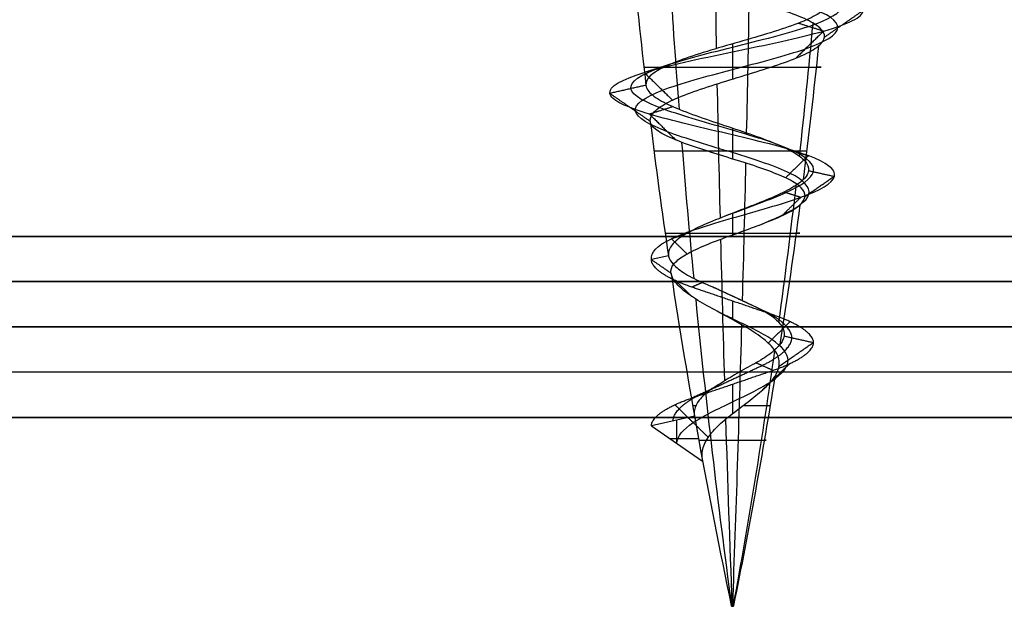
# Model space of a CAD drawing. Header units: millimetres. Extents: x -206 to 214, y -182 to 189.
# Tile 494 of 1056: x -71.68 to -60.81, y 122.45 to 128.92. Entities that reach past the tile are written whole.
import ezdxf

# ---------------------------------------------------------------- set-up
doc = ezdxf.new("R2010")
doc.units = ezdxf.units.MM
doc.layers.add('Default', color=7, linetype='Continuous', true_color=0x000000)
doc.layers.add('Screw', color=7, linetype='Continuous', true_color=0xffffff)

msp = doc.modelspace()

# ---------------------------------------------------------------- linework, layer by layer
at = {"layer": 'Default'}
for p, q in [((213.189, 125.531, 715.503), (-204.811, 125.531, 715.503)), ((-204.811, 125.531, 1113.503), (213.189, 125.531, 1113.503)), ((213.189, 125.531, 914.503), (-204.811, 125.531, 914.503)), ((-169.362, 125.531, 824.003), (1.739, 125.531, 824.003)), ((213.189, 125.031, 828.503), (-204.811, 125.031, 828.503)), ((-93.311, 124.531, 719.003), (101.689, 124.531, 719.003))]:
    msp.add_line(p, q, dxfattribs=at)
for points in [[(-204.811, 126.531, 1114.503), (4.189, 126.531, 1114.503), (213.189, 126.531, 1114.503)], [(213.189, 126.531, 714.503), (4.189, 126.531, 714.503), (-204.811, 126.531, 714.503)], [(-204.811, 126.031, 1114.003), (4.189, 126.031, 1114.003), (213.189, 126.031, 1114.003)], [(213.189, 126.031, 715.003), (4.189, 126.031, 715.003), (-204.811, 126.031, 715.003)], [(213.189, 125.531, 828.003), (4.189, 125.531, 828.003), (-204.811, 125.531, 828.003)], [(-204.811, 125.531, 820.003), (4.189, 125.531, 820.003), (213.189, 125.531, 820.003)], [(204.189, 125.531, 723.503), (4.189, 125.531, 723.503), (-195.811, 125.531, 723.503)], [(204.189, 125.531, 816.503), (4.189, 125.531, 816.503), (-195.811, 125.531, 816.503)], [(204.189, 125.531, 770.003), (4.189, 125.531, 770.003), (-195.811, 125.531, 770.003)], [(204.189, 125.531, 714.503), (4.189, 125.531, 714.503), (-195.811, 125.531, 714.503)], [(204.189, 125.531, 723.503), (4.189, 125.531, 723.503), (-195.811, 125.531, 723.503)], [(1.739, 125.531, 719.003), (-45.811, 125.531, 719.003), (-93.362, 125.531, 719.003)], [(-204.811, 124.531, 829.003), (4.189, 124.531, 829.003), (213.189, 124.531, 829.003)], [(204.189, 124.531, 714.503), (4.189, 124.531, 714.503), (-195.811, 124.531, 714.503)], [(204.189, 124.531, 723.503), (4.189, 124.531, 723.503), (-195.811, 124.531, 723.503)]]:
    msp.add_open_spline(points, degree=2, dxfattribs=at)
at = {"layer": 'Screw', "color": 7, "true_color": 0xffffff}
for p, q in [((-64.518, 126.317, 721.503), (-64.707, 126.275, 721.503)), ((-64.231, 124.548, 721.503), (-64.707, 124.442, 721.503)), ((-64.707, 124.442, 721.503), (-64.141, 124.052, 721.503)), ((-64.424, 124.247, 721.503), (-64.424, 124.505, 721.503)), ((-64.501, 124.3, 721.503), (-64.187, 124.3, 721.503)), ((-63.822, 122.45, 721.507), (-63.823, 122.458, 721.508)), ((-63.821, 122.45, 721.498), (-63.822, 122.458, 721.497)), ((-63.822, 122.45, 721.503), (-63.8, 122.45, 721.503)), ((-63.813, 122.45, 721.492), (-63.814, 122.458, 721.491)), ((-63.811, 122.45, 721.492), (-63.811, 122.45, 721.514)), ((-63.809, 122.45, 721.514), (-63.809, 122.458, 721.516)), ((-63.804, 122.45, 721.495), (-63.803, 122.458, 721.493)), ((-63.8, 122.45, 721.503), (-63.798, 122.458, 721.503))]:
    msp.add_line(p, q, dxfattribs=at)
at = {"layer": 'Screw', "color": 7, "true_color": 0xffffff, "extrusion": (0.984564, 9.33495e-14, -0.175023)}
for start, end in [(263.72372, 265.07324), (261.99168, 263.36379), (260.32112, 261.77536), (258, 259.92855)]:
    msp.add_arc((135.417, 760.151, -189.106), 62.328, start, end, dxfattribs=at)
at = {"layer": 'Screw', "color": 7, "true_color": 0xffffff, "extrusion": (0.018848, -1.78742e-15, 0.999822)}
msp.add_arc((135.417, 16.446, 720.172), 62.328, 95.31878, 96.65673, dxfattribs=at)
at = {"layer": 'Screw', "color": 7, "true_color": 0xffffff, "extrusion": (-0.772512, -9.33495e-14, -0.635)}
for start, end in [(83.10315, 84.44953), (81.37148, 82.7652), (78, 81.15889)]:
    msp.add_arc((-135.417, 536.937, -408.86), 62.328, start, end, dxfattribs=at)
at = {"layer": 'Screw', "color": 7, "true_color": 0xffffff, "extrusion": (-0.984564, -9.33495e-14, 0.175023)}
for start, end in [(82.86319, 84.21696), (81.14492, 82.55307), (78, 80.89587)]:
    msp.add_arc((-135.417, 638.245, 189.106), 62.328, start, end, dxfattribs=at)
at = {"layer": 'Screw', "color": 7, "true_color": 0xffffff, "extrusion": (-0.506335, -9.33495e-14, 0.862337)}
for start, end in [(82.62334, 83.9836), (80.92032, 82.34029), (78, 80.63153)]:
    msp.add_arc((-135.417, 249.342, 654.489), 62.328, start, end, dxfattribs=at)
at = {"layer": 'Screw', "color": 7, "true_color": 0xffffff, "extrusion": (-0.326888, 3.09822e-14, -0.945063)}
msp.add_arc((-135.417, 357.11, -661.007), 62.328, 276.2506, 277.6164, dxfattribs=at)
at = {"layer": 'Screw', "color": 7, "true_color": 0xffffff, "extrusion": (0, 1, 0)}
for centre, radius, start, end in [((63.811, 721.503, 128.396), 0.978, 1.08, 199.08), ((63.811, 721.503, 127.47), 0.866, 199.08, 1.08), ((63.811, 721.503, 126.566), 0.743, 1.08, 199.08), ((63.811, 721.503, 124.661), 0.44, 336.5472, 1.08), ((63.811, 721.503, 124.661), 0.44, 199.08, 255.1887), ((63.811, 721.503, 124.284), 0.373, 1.08, 199.08), ((63.811, 721.503, 122.454), 0.012, 180, 19.8), ((63.811, 721.503, 122.454), 0.012, 19.8, 180)]:
    msp.add_arc(centre, radius, start, end, dxfattribs=at)
at = {"layer": 'Screw', "color": 7, "true_color": 0xffffff, "extrusion": (0.018848, -1.7859e-15, 0.999822)}
msp.add_arc((135.417, 16.446, 720.172), 62.328, 97.02372, 98.39931, dxfattribs=at)
at = {"layer": 'Screw', "color": 7, "true_color": 0xffffff, "extrusion": (-0.326888, 3.0996e-14, -0.945063)}
msp.add_arc((-135.417, 357.11, -661.007), 62.328, 277.87323, 279.30429, dxfattribs=at)
at = {"layer": 'Screw', "color": 7, "true_color": 0xffffff, "extrusion": (0.018848, -1.78546e-15, 0.999822)}
msp.add_arc((135.417, 16.446, 720.172), 62.328, 98.57845, 102, dxfattribs=at)
at = {"layer": 'Screw', "color": 7, "true_color": 0xffffff, "extrusion": (-0.326888, 3.09613e-14, -0.945063)}
msp.add_arc((-135.417, 357.11, -661.007), 62.328, 279.63402, 282, dxfattribs=at)
at = {"layer": 'Screw', "color": 7, "true_color": 0xffffff}
msp.add_arc((-2.858, 135.417, 721.503), 62.328, 190.04253, 190.50624, dxfattribs=at)
at = {"layer": 'Screw', "color": 7, "true_color": 0xffffff, "extrusion": (0, -1, 0)}
for centre, radius, start, end in [((-63.811, 721.503, -122.458), 0.0129, 178.92, 340.92), ((-63.811, 721.503, -122.458), 0.0129, 160.2, 178.92), ((-63.811, 721.503, -122.458), 0.0129, 0, 160.2), ((-63.811, 721.503, -122.45), 0.0111, 160.2, 0), ((-63.811, 721.503, -122.45), 0.0111, 0, 160.2), ((-63.811, 721.503, -122.458), 0.0129, 340.92, 0)]:
    msp.add_arc(centre, radius, start, end, dxfattribs=at)
at = {"layer": 'Screw', "color": 7, "true_color": 0xffffff}
for points, knots in [([(-63.889, 126.756, 720.737), (-63.864, 126.766, 720.732), (-63.838, 126.775, 720.728), (-63.608, 126.862, 720.707), (-63.389, 126.938, 720.772), (-63.053, 127.091, 721.054), (-62.938, 127.167, 721.27), (-62.9, 127.32, 721.737), (-62.978, 127.396, 721.985), (-63.302, 127.549, 722.364), (-63.548, 127.625, 722.491), (-64.075, 127.778, 722.529), (-64.353, 127.855, 722.439), (-64.774, 128.007, 722.072), (-64.919, 128.084, 721.797), (-64.946, 128.237, 721.21), (-64.827, 128.313, 720.911), (-64.414, 128.466, 720.477), (-64.117, 128.542, 720.344), (-63.506, 128.695, 720.328), (-63.195, 128.771, 720.447), (-62.744, 128.924, 720.877), (-62.606, 129, 721.186), (-62.591, 129.153, 721.821), (-62.714, 129.23, 722.143), (-63.161, 129.382, 722.612), (-63.482, 129.459, 722.755), (-64.141, 129.611, 722.77), (-64.475, 129.688, 722.642), (-64.96, 129.841, 722.178), (-65.11, 129.917, 721.845), (-65.122, 130.07, 721.162), (-64.983, 130.146, 720.819), (-64.501, 130.299, 720.326), (-64.159, 130.375, 720.179), (-63.464, 130.528, 720.172), (-63.115, 130.604, 720.311), (-62.614, 130.757, 720.802), (-62.465, 130.834, 721.15), (-62.457, 130.986, 721.857), (-62.599, 131.063, 722.212), (-63.098, 131.215, 722.721), (-63.452, 131.292, 722.873), (-64.171, 131.445, 722.881), (-64.532, 131.521, 722.736), (-65.05, 131.674, 722.229), (-65.202, 131.75, 721.869), (-65.213, 131.893, 721.183), (-65.107, 131.96, 720.86), (-64.706, 132.094, 720.35), (-64.413, 132.161, 720.165), (-63.77, 132.294, 720.024), (-63.422, 132.361, 720.067), (-62.827, 132.495, 720.37), (-62.583, 132.562, 720.628), (-62.311, 132.695, 721.248), (-62.286, 132.762, 721.608), (-62.472, 132.896, 722.268), (-62.684, 132.963, 722.566), (-63.254, 133.096, 722.963), (-63.611, 133.163, 723.061), (-64.313, 133.297, 723.005), (-64.655, 133.364, 722.852), (-65.169, 133.497, 722.357), (-65.339, 133.564, 722.017), (-65.423, 133.698, 721.299), (-65.326, 133.765, 720.927), (-64.924, 133.898, 720.325), (-64.616, 133.965, 720.097), (-63.924, 134.099, 719.887), (-63.541, 134.166, 719.905), (-62.872, 134.299, 720.182), (-62.589, 134.366, 720.439), (-62.248, 134.5, 721.078), (-62.191, 134.567, 721.457), (-62.333, 134.7, 722.166), (-62.529, 134.767, 722.495), (-63.089, 134.901, 722.954), (-63.449, 134.968, 723.083), (-64.173, 135.101, 723.083), (-64.534, 135.168, 722.954), (-65.093, 135.302, 722.495), (-65.29, 135.369, 722.166), (-65.431, 135.502, 721.457), (-65.375, 135.569, 721.078), (-65.034, 135.703, 720.439), (-64.75, 135.77, 720.182), (-64.082, 135.903, 719.905), (-63.699, 135.97, 719.887), (-63.006, 136.104, 720.097), (-62.699, 136.171, 720.325), (-62.297, 136.304, 720.927), (-62.204, 136.371, 721.298), (-62.275, 136.505, 722.018), (-62.438, 136.572, 722.364), (-62.95, 136.705, 722.876), (-63.296, 136.772, 723.04), (-64.017, 136.906, 723.111), (-64.388, 136.973, 723.018), (-64.99, 137.106, 722.616), (-65.218, 137.173, 722.308), (-65.428, 137.307, 721.616), (-65.409, 137.374, 721.233), (-65.132, 137.507, 720.564), (-64.875, 137.574, 720.281), (-64.237, 137.708, 719.94), (-63.858, 137.775, 719.883), (-63.148, 137.908, 720.025), (-62.82, 137.975, 720.221), (-62.361, 138.109, 720.781), (-62.232, 138.176, 721.141), (-62.232, 138.309, 721.865), (-62.361, 138.376, 722.226), (-62.82, 138.51, 722.785), (-63.148, 138.577, 722.982), (-63.858, 138.71, 723.123), (-64.237, 138.777, 723.067), (-64.875, 138.911, 722.726), (-65.132, 138.978, 722.442), (-65.409, 139.112, 721.774), (-65.428, 139.178, 721.391), (-65.218, 139.312, 720.698), (-64.99, 139.379, 720.391), (-64.388, 139.513, 719.989), (-64.017, 139.579, 719.896), (-63.296, 139.713, 719.967), (-62.95, 139.78, 720.13), (-62.438, 139.914, 720.642), (-62.275, 139.98, 720.988), (-62.204, 140.114, 721.709), (-62.297, 140.181, 722.08), (-62.699, 140.315, 722.682), (-63.006, 140.381, 722.91), (-63.699, 140.515, 723.12), (-64.082, 140.582, 723.101), (-64.75, 140.716, 722.824), (-65.034, 140.782, 722.567), (-65.375, 140.916, 721.929), (-65.431, 140.983, 721.55), (-65.29, 141.117, 720.84), (-65.093, 141.183, 720.512), (-64.534, 141.317, 720.053), (-64.173, 141.384, 719.924), (-63.449, 141.518, 719.924), (-63.089, 141.584, 720.053), (-62.529, 141.718, 720.512), (-62.333, 141.785, 720.84), (-62.191, 141.919, 721.55), (-62.248, 141.985, 721.929), (-62.589, 142.119, 722.567), (-62.872, 142.186, 722.824), (-63.541, 142.32, 723.101), (-63.924, 142.386, 723.12), (-64.616, 142.52, 722.91), (-64.924, 142.587, 722.682), (-65.326, 142.721, 722.08), (-65.419, 142.787, 721.709), (-65.348, 142.921, 720.988), (-65.184, 142.988, 720.642), (-64.672, 143.122, 720.13), (-64.326, 143.188, 719.967), (-63.606, 143.322, 719.896), (-63.235, 143.389, 719.989), (-62.633, 143.523, 720.391), (-62.405, 143.589, 720.698), (-62.195, 143.723, 721.391), (-62.213, 143.79, 721.774), (-62.49, 143.924, 722.442), (-62.748, 143.99, 722.726), (-63.386, 144.124, 723.067), (-63.765, 144.191, 723.123), (-64.474, 144.325, 722.982), (-64.803, 144.391, 722.785), (-65.262, 144.525, 722.226), (-65.391, 144.592, 721.866), (-65.391, 144.659, 721.503)], [2.782471, 2.782471, 2.782471, 2.782471, 2.974275, 2.974275, 4.461413, 4.461413, 5.948551, 5.948551, 7.435688, 7.435688, 8.922826, 8.922826, 10.409964, 10.409964, 11.897102, 11.897102, 13.384239, 13.384239, 14.871377, 14.871377, 16.358515, 16.358515, 17.845652, 17.845652, 19.33279, 19.33279, 20.819928, 20.819928, 22.307065, 22.307065, 23.794203, 23.794203, 25.281341, 25.281341, 26.768478, 26.768478, 28.255616, 28.255616, 29.742754, 29.742754, 31.229892, 31.229892, 32.717029, 32.717029, 34.204167, 34.204167, 35.691305, 35.691305, 36.99255, 36.99255, 38.293796, 38.293796, 39.595041, 39.595041, 40.896287, 40.896287, 42.197532, 42.197532, 43.498777, 43.498777, 44.800023, 44.800023, 46.101268, 46.101268, 47.402514, 47.402514, 48.703759, 48.703759, 50.005005, 50.005005, 51.30625, 51.30625, 52.607496, 52.607496, 53.908741, 53.908741, 55.209987, 55.209987, 56.511232, 56.511232, 57.812478, 57.812478, 59.113723, 59.113723, 60.414969, 60.414969, 61.716214, 61.716214, 63.01746, 63.01746, 64.318705, 64.318705, 65.619951, 65.619951, 66.921196, 66.921196, 68.222442, 68.222442, 69.523687, 69.523687, 70.824933, 70.824933, 72.126178, 72.126178, 73.427423, 73.427423, 74.728669, 74.728669, 76.029914, 76.029914, 77.33116, 77.33116, 78.632405, 78.632405, 79.933651, 79.933651, 81.234896, 81.234896, 82.536142, 82.536142, 83.837387, 83.837387, 85.138633, 85.138633, 86.439878, 86.439878, 87.741124, 87.741124, 89.042369, 89.042369, 90.343615, 90.343615, 91.64486, 91.64486, 92.946106, 92.946106, 94.247351, 94.247351, 95.548597, 95.548597, 96.849842, 96.849842, 98.151088, 98.151088, 99.452333, 99.452333, 100.753579, 100.753579, 102.054824, 102.054824, 103.35607, 103.35607, 104.657315, 104.657315, 105.95856, 105.95856, 107.259806, 107.259806, 108.561051, 108.561051, 109.862297, 109.862297, 111.163542, 111.163542, 112.464788, 112.464788, 113.766033, 113.766033, 115.067279, 115.067279, 116.368524, 116.368524, 117.66977, 117.66977, 118.971015, 118.971015, 118.971015, 118.971015]), ([(-64.707, 126.275, 721.503), (-64.717, 126.352, 721.269), (-64.648, 126.428, 721.019), (-64.322, 126.581, 720.639), (-64.076, 126.657, 720.512), (-63.547, 126.81, 720.474), (-63.268, 126.886, 720.564), (-62.845, 127.039, 720.933), (-62.705, 127.115, 721.209), (-62.667, 127.268, 721.798), (-62.77, 127.345, 722.107), (-63.181, 127.497, 722.572), (-63.487, 127.574, 722.724), (-64.136, 127.726, 722.762), (-64.475, 127.803, 722.647), (-64.982, 127.956, 722.194), (-65.152, 128.032, 721.858), (-65.179, 128.185, 721.149), (-65.035, 128.261, 720.79), (-64.535, 128.414, 720.269), (-64.178, 128.49, 720.111), (-63.445, 128.643, 720.096), (-63.074, 128.719, 720.239), (-62.536, 128.872, 720.755), (-62.373, 128.949, 721.125), (-62.358, 129.101, 721.882), (-62.506, 129.178, 722.265), (-63.039, 129.33, 722.819), (-63.421, 129.407, 722.987), (-64.202, 129.56, 723.003), (-64.596, 129.636, 722.849), (-65.168, 129.789, 722.299), (-65.343, 129.865, 721.906), (-65.354, 130.018, 721.101), (-65.191, 130.094, 720.698), (-64.623, 130.247, 720.119), (-64.22, 130.323, 719.947), (-63.403, 130.476, 719.939), (-62.994, 130.553, 720.104), (-62.406, 130.705, 720.68), (-62.232, 130.782, 721.089), (-62.224, 130.935, 721.918), (-62.391, 131.011, 722.333), (-62.976, 131.164, 722.929), (-63.391, 131.24, 723.106), (-64.232, 131.393, 723.113), (-64.653, 131.469, 722.944), (-65.257, 131.622, 722.35), (-65.435, 131.698, 721.93), (-65.445, 131.842, 721.13), (-65.321, 131.908, 720.753), (-64.852, 132.042, 720.161), (-64.511, 132.109, 719.947), (-63.763, 132.243, 719.785), (-63.359, 132.309, 719.837), (-62.671, 132.443, 720.19), (-62.388, 132.51, 720.49), (-62.076, 132.644, 721.208), (-62.048, 132.71, 721.624), (-62.265, 132.844, 722.386), (-62.51, 132.911, 722.73), (-63.169, 133.045, 723.186), (-63.581, 133.111, 723.297), (-64.389, 133.245, 723.231), (-64.782, 133.312, 723.054), (-65.371, 133.446, 722.484), (-65.565, 133.512, 722.093), (-65.659, 133.646, 721.269), (-65.549, 133.713, 720.842), (-65.088, 133.847, 720.151), (-64.735, 133.913, 719.889), (-63.94, 134.047, 719.648), (-63.501, 134.114, 719.67), (-62.734, 134.248, 719.988), (-62.409, 134.314, 720.283), (-62.017, 134.448, 721.015), (-61.953, 134.515, 721.45), (-62.115, 134.649, 722.264), (-62.341, 134.715, 722.641), (-62.982, 134.849, 723.168), (-63.396, 134.916, 723.316), (-64.226, 135.05, 723.316), (-64.64, 135.116, 723.168), (-65.282, 135.25, 722.641), (-65.508, 135.317, 722.264), (-65.67, 135.451, 721.45), (-65.605, 135.517, 721.015), (-65.214, 135.651, 720.283), (-64.888, 135.718, 719.988), (-64.121, 135.852, 719.67), (-63.683, 135.918, 719.648), (-62.888, 136.052, 719.889), (-62.535, 136.119, 720.151), (-62.074, 136.253, 720.842), (-61.967, 136.319, 721.268), (-62.048, 136.453, 722.094), (-62.236, 136.52, 722.491), (-62.823, 136.654, 723.078), (-63.221, 136.72, 723.266), (-64.047, 136.854, 723.348), (-64.473, 136.921, 723.241), (-65.163, 137.055, 722.78), (-65.425, 137.121, 722.427), (-65.666, 137.255, 721.632), (-65.645, 137.322, 721.193), (-65.327, 137.456, 720.426), (-65.032, 137.523, 720.101), (-64.3, 137.656, 719.709), (-63.865, 137.723, 719.645), (-63.051, 137.857, 719.807), (-62.674, 137.924, 720.033), (-62.147, 138.057, 720.674), (-61.999, 138.124, 721.088), (-61.999, 138.258, 721.918), (-62.147, 138.325, 722.332), (-62.674, 138.458, 722.974), (-63.051, 138.525, 723.2), (-63.865, 138.659, 723.362), (-64.3, 138.726, 723.297), (-65.032, 138.859, 722.906), (-65.327, 138.926, 722.58), (-65.645, 139.06, 721.813), (-65.666, 139.127, 721.374), (-65.425, 139.26, 720.58), (-65.163, 139.327, 720.227), (-64.473, 139.461, 719.766), (-64.047, 139.528, 719.659), (-63.221, 139.661, 719.74), (-62.823, 139.728, 719.928), (-62.236, 139.862, 720.515), (-62.048, 139.929, 720.912), (-61.967, 140.062, 721.739), (-62.074, 140.129, 722.165), (-62.535, 140.263, 722.855), (-62.888, 140.33, 723.117), (-63.683, 140.463, 723.358), (-64.121, 140.53, 723.337), (-64.888, 140.664, 723.019), (-65.214, 140.731, 722.724), (-65.605, 140.864, 721.992), (-65.67, 140.931, 721.557), (-65.508, 141.065, 720.743), (-65.282, 141.132, 720.366), (-64.64, 141.265, 719.839), (-64.226, 141.332, 719.691), (-63.396, 141.466, 719.691), (-62.982, 141.533, 719.839), (-62.341, 141.666, 720.366), (-62.115, 141.733, 720.743), (-61.953, 141.867, 721.557), (-62.017, 141.934, 721.992), (-62.409, 142.067, 722.724), (-62.734, 142.134, 723.019), (-63.501, 142.268, 723.337), (-63.94, 142.335, 723.358), (-64.735, 142.468, 723.117), (-65.088, 142.535, 722.855), (-65.549, 142.669, 722.165), (-65.656, 142.736, 721.739), (-65.574, 142.869, 720.912), (-65.386, 142.936, 720.515), (-64.799, 143.07, 719.928), (-64.402, 143.137, 719.74), (-63.576, 143.27, 719.659), (-63.15, 143.337, 719.766), (-62.459, 143.471, 720.227), (-62.198, 143.538, 720.58), (-61.956, 143.671, 721.374), (-61.978, 143.738, 721.813), (-62.296, 143.872, 722.58), (-62.591, 143.939, 722.906), (-63.323, 144.072, 723.297), (-63.758, 144.139, 723.362), (-64.572, 144.273, 723.2), (-64.949, 144.34, 722.974), (-65.476, 144.473, 722.332), (-65.624, 144.54, 721.919), (-65.624, 144.607, 721.503)], [0.0909091, 0.0909091, 0.0909091, 0.0909091, 0.1022727, 0.1022727, 0.1136364, 0.1136364, 0.125, 0.125, 0.1363636, 0.1363636, 0.1477273, 0.1477273, 0.1590909, 0.1590909, 0.1704545, 0.1704545, 0.1818182, 0.1818182, 0.1931818, 0.1931818, 0.2045455, 0.2045455, 0.2159091, 0.2159091, 0.2272727, 0.2272727, 0.2386364, 0.2386364, 0.25, 0.25, 0.2613636, 0.2613636, 0.2727273, 0.2727273, 0.2840909, 0.2840909, 0.2954545, 0.2954545, 0.3068182, 0.3068182, 0.3181818, 0.3181818, 0.3295455, 0.3295455, 0.3409091, 0.3409091, 0.3522727, 0.3522727, 0.3636364, 0.3636364, 0.3735795, 0.3735795, 0.3835227, 0.3835227, 0.3934659, 0.3934659, 0.4034091, 0.4034091, 0.4133523, 0.4133523, 0.4232955, 0.4232955, 0.4332386, 0.4332386, 0.4431818, 0.4431818, 0.453125, 0.453125, 0.4630682, 0.4630682, 0.4730114, 0.4730114, 0.4829545, 0.4829545, 0.4928977, 0.4928977, 0.5028409, 0.5028409, 0.5127841, 0.5127841, 0.5227273, 0.5227273, 0.5326705, 0.5326705, 0.5426136, 0.5426136, 0.5525568, 0.5525568, 0.5625, 0.5625, 0.5724432, 0.5724432, 0.5823864, 0.5823864, 0.5923295, 0.5923295, 0.6022727, 0.6022727, 0.6122159, 0.6122159, 0.6221591, 0.6221591, 0.6321023, 0.6321023, 0.6420455, 0.6420455, 0.6519886, 0.6519886, 0.6619318, 0.6619318, 0.671875, 0.671875, 0.6818182, 0.6818182, 0.6917614, 0.6917614, 0.7017045, 0.7017045, 0.7116477, 0.7116477, 0.7215909, 0.7215909, 0.7315341, 0.7315341, 0.7414773, 0.7414773, 0.7514205, 0.7514205, 0.7613636, 0.7613636, 0.7713068, 0.7713068, 0.78125, 0.78125, 0.7911932, 0.7911932, 0.8011364, 0.8011364, 0.8110795, 0.8110795, 0.8210227, 0.8210227, 0.8309659, 0.8309659, 0.8409091, 0.8409091, 0.8508523, 0.8508523, 0.8607955, 0.8607955, 0.8707386, 0.8707386, 0.8806818, 0.8806818, 0.890625, 0.890625, 0.9005682, 0.9005682, 0.9105114, 0.9105114, 0.9204545, 0.9204545, 0.9303977, 0.9303977, 0.9403409, 0.9403409, 0.9502841, 0.9502841, 0.9602273, 0.9602273, 0.9701705, 0.9701705, 0.9801136, 0.9801136, 0.9900568, 0.9900568, 1, 1, 1, 1]), ([(-63.515, 126.656, 720.808), (-63.423, 126.693, 720.837), (-63.334, 126.73, 720.884), (-63.098, 126.844, 721.08), (-62.988, 126.92, 721.283), (-62.95, 127.073, 721.724), (-63.022, 127.149, 721.959), (-63.328, 127.302, 722.319), (-63.561, 127.378, 722.441), (-64.062, 127.531, 722.479), (-64.327, 127.608, 722.394), (-64.729, 127.76, 722.046), (-64.869, 127.837, 721.784), (-64.896, 127.99, 721.223), (-64.782, 128.066, 720.938), (-64.388, 128.219, 720.522), (-64.104, 128.295, 720.394), (-63.519, 128.448, 720.379), (-63.222, 128.524, 720.492), (-62.789, 128.677, 720.903), (-62.656, 128.753, 721.199), (-62.641, 128.906, 721.808), (-62.759, 128.983, 722.117), (-63.187, 129.135, 722.567), (-63.495, 129.212, 722.704), (-64.128, 129.364, 722.72), (-64.449, 129.441, 722.597), (-64.916, 129.594, 722.152), (-65.06, 129.67, 721.832), (-65.072, 129.823, 721.175), (-64.938, 129.899, 720.845), (-64.475, 130.052, 720.371), (-64.146, 130.128, 720.23), (-63.477, 130.281, 720.222), (-63.141, 130.357, 720.356), (-62.659, 130.51, 720.828), (-62.515, 130.587, 721.163), (-62.507, 130.739, 721.844), (-62.644, 130.816, 722.185), (-63.124, 130.968, 722.676), (-63.465, 131.045, 722.823), (-64.158, 131.198, 722.83), (-64.505, 131.274, 722.691), (-65.005, 131.427, 722.203), (-65.152, 131.503, 721.856), (-65.162, 131.646, 721.195), (-65.061, 131.713, 720.883), (-64.674, 131.847, 720.39), (-64.392, 131.914, 720.212), (-63.772, 132.047, 720.075), (-63.436, 132.114, 720.117), (-62.861, 132.248, 720.409), (-62.625, 132.315, 720.658), (-62.362, 132.448, 721.257), (-62.337, 132.515, 721.604), (-62.517, 132.649, 722.242), (-62.721, 132.716, 722.53), (-63.272, 132.849, 722.915), (-63.617, 132.916, 723.009), (-64.297, 133.05, 722.956), (-64.628, 133.117, 722.808), (-65.125, 133.25, 722.329), (-65.29, 133.317, 722), (-65.371, 133.451, 721.306), (-65.278, 133.518, 720.945), (-64.888, 133.651, 720.362), (-64.591, 133.718, 720.141), (-63.92, 133.852, 719.938), (-63.55, 133.919, 719.956), (-62.902, 134.052, 720.224), (-62.628, 134.119, 720.473), (-62.297, 134.253, 721.091), (-62.243, 134.32, 721.458), (-62.38, 134.453, 722.145), (-62.57, 134.52, 722.463), (-63.112, 134.654, 722.908), (-63.461, 134.721, 723.033), (-64.162, 134.854, 723.033), (-64.511, 134.921, 722.908), (-65.052, 135.055, 722.463), (-65.243, 135.122, 722.145), (-65.38, 135.255, 721.458), (-65.325, 135.322, 721.091), (-64.995, 135.456, 720.473), (-64.72, 135.523, 720.224), (-64.073, 135.656, 719.956), (-63.703, 135.723, 719.938), (-63.032, 135.857, 720.141), (-62.734, 135.924, 720.362), (-62.345, 136.057, 720.945), (-62.255, 136.124, 721.305), (-62.324, 136.258, 722.002), (-62.482, 136.325, 722.337), (-62.978, 136.458, 722.833), (-63.313, 136.525, 722.991), (-64.01, 136.659, 723.06), (-64.37, 136.726, 722.97), (-64.952, 136.859, 722.58), (-65.173, 136.926, 722.283), (-65.377, 137.06, 721.612), (-65.358, 137.127, 721.242), (-65.09, 137.26, 720.594), (-64.841, 137.327, 720.32), (-64.223, 137.461, 719.989), (-63.857, 137.528, 719.935), (-63.169, 137.661, 720.072), (-62.851, 137.728, 720.262), (-62.407, 137.862, 720.804), (-62.282, 137.929, 721.153), (-62.282, 138.062, 721.854), (-62.407, 138.129, 722.203), (-62.851, 138.263, 722.744), (-63.169, 138.33, 722.935), (-63.857, 138.463, 723.072), (-64.223, 138.53, 723.017), (-64.841, 138.664, 722.687), (-65.09, 138.731, 722.412), (-65.358, 138.865, 721.765), (-65.377, 138.931, 721.395), (-65.173, 139.065, 720.724), (-64.952, 139.132, 720.426), (-64.37, 139.266, 720.037), (-64.01, 139.332, 719.947), (-63.313, 139.466, 720.016), (-62.978, 139.533, 720.174), (-62.482, 139.667, 720.67), (-62.324, 139.733, 721.005), (-62.255, 139.867, 721.702), (-62.345, 139.934, 722.062), (-62.734, 140.068, 722.644), (-63.032, 140.134, 722.865), (-63.703, 140.268, 723.069), (-64.073, 140.335, 723.05), (-64.72, 140.469, 722.782), (-64.995, 140.535, 722.533), (-65.325, 140.669, 721.915), (-65.38, 140.736, 721.549), (-65.243, 140.87, 720.861), (-65.052, 140.936, 720.543), (-64.511, 141.07, 720.099), (-64.162, 141.137, 719.974), (-63.461, 141.271, 719.974), (-63.112, 141.337, 720.099), (-62.57, 141.471, 720.543), (-62.38, 141.538, 720.861), (-62.243, 141.672, 721.549), (-62.297, 141.738, 721.915), (-62.628, 141.872, 722.533), (-62.902, 141.939, 722.782), (-63.55, 142.073, 723.05), (-63.92, 142.139, 723.069), (-64.591, 142.273, 722.865), (-64.888, 142.34, 722.644), (-65.278, 142.474, 722.062), (-65.368, 142.54, 721.702), (-65.299, 142.674, 721.005), (-65.141, 142.741, 720.67), (-64.645, 142.875, 720.174), (-64.31, 142.941, 720.016), (-63.613, 143.075, 719.947), (-63.253, 143.142, 720.037), (-62.67, 143.276, 720.426), (-62.449, 143.342, 720.724), (-62.246, 143.476, 721.395), (-62.264, 143.543, 721.765), (-62.532, 143.677, 722.412), (-62.781, 143.743, 722.687), (-63.399, 143.877, 723.017), (-63.766, 143.944, 723.072), (-64.453, 144.078, 722.935), (-64.771, 144.144, 722.744), (-65.216, 144.278, 722.203), (-65.341, 144.345, 721.854), (-65.341, 144.412, 721.503)], [9.962929, 9.962929, 9.962929, 9.962929, 10.425509, 10.425509, 11.373282, 11.373282, 12.321056, 12.321056, 13.268829, 13.268829, 14.216603, 14.216603, 15.164377, 15.164377, 16.11215, 16.11215, 17.059924, 17.059924, 18.007697, 18.007697, 18.955471, 18.955471, 19.903244, 19.903244, 20.851018, 20.851018, 21.798791, 21.798791, 22.746565, 22.746565, 23.694338, 23.694338, 24.642112, 24.642112, 25.589885, 25.589885, 26.537659, 26.537659, 27.485432, 27.485432, 28.433206, 28.433206, 29.38098, 29.38098, 30.328753, 30.328753, 31.158055, 31.158055, 31.987357, 31.987357, 32.816659, 32.816659, 33.64596, 33.64596, 34.475262, 34.475262, 35.304564, 35.304564, 36.133866, 36.133866, 36.963168, 36.963168, 37.79247, 37.79247, 38.621772, 38.621772, 39.451073, 39.451073, 40.280375, 40.280375, 41.109677, 41.109677, 41.938979, 41.938979, 42.768281, 42.768281, 43.597583, 43.597583, 44.426884, 44.426884, 45.256186, 45.256186, 46.085488, 46.085488, 46.91479, 46.91479, 47.744092, 47.744092, 48.573394, 48.573394, 49.402695, 49.402695, 50.231997, 50.231997, 51.061299, 51.061299, 51.890601, 51.890601, 52.719903, 52.719903, 53.549205, 53.549205, 54.378507, 54.378507, 55.207808, 55.207808, 56.03711, 56.03711, 56.866412, 56.866412, 57.695714, 57.695714, 58.525016, 58.525016, 59.354318, 59.354318, 60.183619, 60.183619, 61.012921, 61.012921, 61.842223, 61.842223, 62.671525, 62.671525, 63.500827, 63.500827, 64.330129, 64.330129, 65.15943, 65.15943, 65.988732, 65.988732, 66.818034, 66.818034, 67.647336, 67.647336, 68.476638, 68.476638, 69.30594, 69.30594, 70.135242, 70.135242, 70.964543, 70.964543, 71.793845, 71.793845, 72.623147, 72.623147, 73.452449, 73.452449, 74.281751, 74.281751, 75.111053, 75.111053, 75.940354, 75.940354, 76.769656, 76.769656, 77.598958, 77.598958, 78.42826, 78.42826, 79.257562, 79.257562, 80.086864, 80.086864, 80.916165, 80.916165, 81.745467, 81.745467, 82.574769, 82.574769, 83.404071, 83.404071, 83.404071, 83.404071]), ([(-62.862, 128.631, 721.175), (-62.822, 128.664, 721.281), (-62.799, 128.696, 721.395), (-62.793, 128.763, 721.625), (-62.811, 128.798, 721.745), (-62.885, 128.865, 721.969), (-62.944, 128.899, 722.077), (-63.092, 128.966, 722.264), (-63.184, 129.001, 722.346), (-63.388, 129.068, 722.473), (-63.504, 129.102, 722.519), (-63.742, 129.169, 722.569), (-63.867, 129.203, 722.573), (-64.11, 129.27, 722.539), (-64.231, 129.304, 722.5), (-64.45, 129.371, 722.384), (-64.551, 129.404, 722.306), (-64.719, 129.471, 722.121), (-64.788, 129.505, 722.012), (-64.884, 129.572, 721.78), (-64.912, 129.605, 721.653), (-64.918, 129.639, 721.526), (-64.918, 129.639, 721.525), (-64.918, 129.639, 721.524)], [0.28553465, 0.28553465, 0.28553465, 0.28553465, 0.29401019, 0.29401019, 0.30280503, 0.30280503, 0.31169175, 0.31169175, 0.32063394, 0.32063394, 0.32968449, 0.32968449, 0.33877723, 0.33877723, 0.34797806, 0.34797806, 0.35722453, 0.35722453, 0.36656009, 0.36656009, 0.3759536, 0.3759536, 0.37601776, 0.37601776, 0.37601776, 0.37601776]), ([(-62.824, 129.015, 721.162), (-62.864, 128.983, 721.055), (-62.923, 128.95, 720.953), (-63.073, 128.885, 720.773), (-63.168, 128.85, 720.693), (-63.376, 128.781, 720.572), (-63.492, 128.747, 720.531), (-63.726, 128.679, 720.49), (-63.848, 128.644, 720.491), (-64.079, 128.575, 720.535), (-64.192, 128.541, 720.577), (-64.392, 128.472, 720.697), (-64.482, 128.438, 720.776), (-64.626, 128.369, 720.956), (-64.683, 128.335, 721.06), (-64.754, 128.266, 721.276), (-64.771, 128.232, 721.392), (-64.766, 128.195, 721.51), (-64.766, 128.193, 721.516), (-64.766, 128.192, 721.521)], [0.76962346, 0.76962346, 0.76962346, 0.76962346, 0.77928099, 0.77928099, 0.7895125, 0.7895125, 0.79964683, 0.79964683, 0.80969778, 0.80969778, 0.81964254, 0.81964254, 0.82950608, 0.82950608, 0.83926127, 0.83926127, 0.84891991, 0.84891991, 0.84938904, 0.84938904, 0.84938904, 0.84938904]), ([(-64.718, 127.795, 721.52), (-64.719, 127.798, 721.51), (-64.719, 127.801, 721.501), (-64.722, 127.837, 721.385), (-64.706, 127.872, 721.278), (-64.639, 127.942, 721.076), (-64.586, 127.977, 720.979), (-64.451, 128.046, 720.809), (-64.367, 128.081, 720.735), (-64.18, 128.149, 720.621), (-64.075, 128.184, 720.58), (-63.857, 128.252, 720.536), (-63.743, 128.286, 720.534), (-63.522, 128.355, 720.567), (-63.411, 128.39, 720.604), (-63.212, 128.457, 720.713), (-63.121, 128.491, 720.786), (-62.97, 128.559, 720.958), (-62.908, 128.594, 721.059), (-62.864, 128.629, 721.169), (-62.863, 128.63, 721.172), (-62.862, 128.631, 721.175)], [0.21790536, 0.21790536, 0.21790536, 0.21790536, 0.21865324, 0.21865324, 0.22660347, 0.22660347, 0.23475729, 0.23475729, 0.24295812, 0.24295812, 0.25126662, 0.25126662, 0.25962991, 0.25962991, 0.26811504, 0.26811504, 0.27665183, 0.27665183, 0.28529787, 0.28529787, 0.28553465, 0.28553465, 0.28553465, 0.28553465]), ([(-64.766, 128.192, 721.521), (-64.76, 128.159, 721.628), (-64.736, 128.124, 721.734), (-64.653, 128.055, 721.934), (-64.591, 128.019, 722.03), (-64.44, 127.948, 722.191), (-64.35, 127.912, 722.259), (-64.154, 127.84, 722.356), (-64.047, 127.804, 722.387), (-63.833, 127.733, 722.409), (-63.723, 127.697, 722.4), (-63.518, 127.625, 722.346), (-63.419, 127.589, 722.3), (-63.248, 127.518, 722.178), (-63.174, 127.481, 722.101), (-63.059, 127.409, 721.929), (-63.017, 127.373, 721.832), (-62.971, 127.302, 721.634), (-62.966, 127.265, 721.529), (-62.989, 127.205, 721.363), (-63.007, 127.18, 721.296), (-63.032, 127.156, 721.234)], [0.84938904, 0.84938904, 0.84938904, 0.84938904, 0.85846734, 0.85846734, 0.86795273, 0.86795273, 0.87736896, 0.87736896, 0.88666709, 0.88666709, 0.8958651, 0.8958651, 0.90494255, 0.90494255, 0.9139247, 0.9139247, 0.9227773, 0.9227773, 0.93153669, 0.93153669, 0.93736705, 0.93736705, 0.93736705, 0.93736705]), ([(-63.067, 126.879, 721.246), (-63.066, 126.88, 721.248), (-63.066, 126.88, 721.25), (-63.031, 126.912, 721.338), (-63.013, 126.943, 721.431), (-63.009, 127.005, 721.617), (-63.024, 127.037, 721.712), (-63.085, 127.099, 721.891), (-63.133, 127.13, 721.976), (-63.253, 127.191, 722.125), (-63.328, 127.222, 722.19), (-63.494, 127.284, 722.289), (-63.588, 127.315, 722.325), (-63.781, 127.376, 722.363), (-63.883, 127.407, 722.364), (-64.079, 127.469, 722.333), (-64.177, 127.5, 722.299), (-64.353, 127.56, 722.201), (-64.434, 127.591, 722.135), (-64.568, 127.652, 721.982), (-64.623, 127.682, 721.891), (-64.693, 127.739, 721.707), (-64.713, 127.766, 721.614), (-64.718, 127.795, 721.52)], [0.14451072, 0.14451072, 0.14451072, 0.14451072, 0.14468214, 0.14468214, 0.15167634, 0.15167634, 0.1587722, 0.1587722, 0.16595911, 0.16595911, 0.17322268, 0.17322268, 0.18059749, 0.18059749, 0.18803088, 0.18803088, 0.19558335, 0.19558335, 0.2031895, 0.2031895, 0.21089184, 0.21089184, 0.21790536, 0.21790536, 0.21790536, 0.21790536]), ([(-63.032, 127.156, 721.234), (-63.044, 127.144, 721.204), (-63.058, 127.132, 721.174), (-63.12, 127.085, 721.06), (-63.184, 127.048, 720.981), (-63.332, 126.976, 720.855), (-63.418, 126.939, 720.805), (-63.598, 126.867, 720.741), (-63.695, 126.831, 720.726), (-63.883, 126.758, 720.73), (-63.978, 126.721, 720.75), (-64.148, 126.649, 720.821), (-64.228, 126.612, 720.873), (-64.359, 126.539, 720.999), (-64.414, 126.502, 721.074), (-64.489, 126.429, 721.236), (-64.512, 126.392, 721.324), (-64.52, 126.343, 721.442), (-64.52, 126.33, 721.473), (-64.518, 126.317, 721.503)], [0.93736705, 0.93736705, 0.93736705, 0.93736705, 0.94016165, 0.94016165, 0.94869079, 0.94869079, 0.95708589, 0.95708589, 0.96537684, 0.96537684, 0.9735392, 0.9735392, 0.98158546, 0.98158546, 0.98951045, 0.98951045, 0.99730872, 0.99730872, 1, 1, 1, 1]), ([(-64.489, 126.12, 721.516), (-64.489, 126.122, 721.512), (-64.49, 126.124, 721.507), (-64.495, 126.161, 721.422), (-64.485, 126.194, 721.338), (-64.436, 126.255, 721.182), (-64.398, 126.285, 721.108), (-64.298, 126.347, 720.978), (-64.235, 126.379, 720.92), (-64.092, 126.442, 720.829), (-64.011, 126.474, 720.796), (-63.842, 126.536, 720.76), (-63.753, 126.568, 720.757), (-63.58, 126.631, 720.782), (-63.494, 126.663, 720.81), (-63.338, 126.725, 720.895), (-63.266, 126.756, 720.952), (-63.148, 126.818, 721.086), (-63.1, 126.849, 721.163), (-63.067, 126.879, 721.246)], [0.09171949, 0.09171949, 0.09171949, 0.09171949, 0.09206875, 0.09206875, 0.09842565, 0.09842565, 0.10462555, 0.10462555, 0.1110412, 0.1110412, 0.11759669, 0.11759669, 0.12421277, 0.12421277, 0.13095434, 0.13095434, 0.13775803, 0.13775803, 0.14451072, 0.14451072, 0.14451072, 0.14451072]), ([(-64.518, 126.312, 721.517), (-64.512, 126.284, 721.593), (-64.493, 126.253, 721.669), (-64.431, 126.188, 721.812), (-64.386, 126.152, 721.881), (-64.273, 126.082, 721.999), (-64.203, 126.048, 722.049), (-64.052, 125.982, 722.12), (-63.97, 125.946, 722.14), (-63.814, 125.875, 722.148), (-63.737, 125.839, 722.138), (-63.589, 125.769, 722.091), (-63.517, 125.736, 722.053), (-63.396, 125.668, 721.954), (-63.347, 125.631, 721.894), (-63.277, 125.559, 721.765), (-63.254, 125.522, 721.695), (-63.235, 125.452, 721.55), (-63.24, 125.419, 721.472), (-63.266, 125.368, 721.374), (-63.276, 125.354, 721.347), (-63.287, 125.34, 721.322)], [0.0035642, 0.0035642, 0.0035642, 0.0035642, 0.0652627, 0.0652627, 0.1310071, 0.1310071, 0.1990783, 0.1990783, 0.265971, 0.265971, 0.3288149, 0.3288149, 0.3938542, 0.3938542, 0.4568098, 0.4568098, 0.5170571, 0.5170571, 0.5789705, 0.5789705, 0.6025161, 0.6025161, 0.6025161, 0.6025161]), ([(-63.343, 124.986, 721.341), (-63.336, 124.996, 721.356), (-63.33, 125.007, 721.371), (-63.302, 125.06, 721.447), (-63.292, 125.103, 721.515), (-63.297, 125.188, 721.649), (-63.314, 125.23, 721.717), (-63.373, 125.313, 721.843), (-63.415, 125.355, 721.901), (-63.518, 125.438, 721.999), (-63.582, 125.48, 722.038), (-63.718, 125.561, 722.091), (-63.793, 125.602, 722.105), (-63.942, 125.683, 722.104), (-64.019, 125.725, 722.089), (-64.162, 125.805, 722.032), (-64.23, 125.845, 721.988), (-64.344, 125.926, 721.881), (-64.392, 125.968, 721.815), (-64.461, 126.047, 721.673), (-64.482, 126.085, 721.595), (-64.489, 126.12, 721.516)], [0.0359002, 0.0359002, 0.0359002, 0.0359002, 0.03728194, 0.03728194, 0.042918, 0.042918, 0.04869105, 0.04869105, 0.05453393, 0.05453393, 0.06051555, 0.06051555, 0.06657532, 0.06657532, 0.07276908, 0.07276908, 0.0790522, 0.0790522, 0.08547717, 0.08547717, 0.09171949, 0.09171949, 0.09171949, 0.09171949]), ([(-64.424, 124.247, 721.503), (-64.424, 124.323, 721.342), (-64.358, 124.4, 721.183), (-64.131, 124.552, 720.956), (-63.972, 124.629, 720.89), (-63.651, 124.781, 720.89), (-63.491, 124.858, 720.956), (-63.265, 125.011, 721.183), (-63.198, 125.087, 721.343), (-63.198, 125.24, 721.664), (-63.265, 125.316, 721.823), (-63.491, 125.469, 722.05), (-63.651, 125.545, 722.116), (-63.864, 125.647, 722.116), (-63.917, 125.672, 722.109), (-63.969, 125.697, 722.095)], [0, 0, 0, 0, 0.947774, 0.947774, 1.895547, 1.895547, 2.843321, 2.843321, 3.791094, 3.791094, 4.738868, 4.738868, 5.686641, 5.686641, 6.000094, 6.000094, 6.000094, 6.000094]), ([(-63.287, 125.34, 721.322), (-63.304, 125.318, 721.284), (-63.325, 125.296, 721.248), (-63.391, 125.237, 721.161), (-63.442, 125.2, 721.115), (-63.559, 125.13, 721.043), (-63.627, 125.095, 721.018), (-63.757, 125.022, 721), (-63.82, 124.984, 721.004), (-63.942, 124.91, 721.034), (-64.002, 124.873, 721.062), (-64.105, 124.803, 721.138), (-64.148, 124.764, 721.187), (-64.205, 124.688, 721.289), (-64.222, 124.651, 721.342), (-64.235, 124.592, 721.432), (-64.235, 124.57, 721.468), (-64.231, 124.548, 721.503)], [0.6025161, 0.6025161, 0.6025161, 0.6025161, 0.6376367, 0.6376367, 0.695451, 0.695451, 0.7540424, 0.7540424, 0.8082466, 0.8082466, 0.8637674, 0.8637674, 0.9186339, 0.9186339, 0.9683673, 0.9683673, 1, 1, 1, 1]), ([(-64.141, 124.052, 721.503), (-64.151, 124.102, 721.453), (-64.148, 124.153, 721.399), (-64.119, 124.25, 721.297), (-64.092, 124.299, 721.248), (-64.019, 124.393, 721.166), (-63.972, 124.44, 721.132), (-63.868, 124.532, 721.086), (-63.809, 124.577, 721.074), (-63.691, 124.667, 721.075), (-63.63, 124.713, 721.088), (-63.519, 124.801, 721.138), (-63.467, 124.845, 721.175), (-63.391, 124.921, 721.256), (-63.364, 124.953, 721.297), (-63.343, 124.986, 721.341)], [0, 0, 0, 0, 0.00517405, 0.00517405, 0.01034873, 0.01034873, 0.01558777, 0.01558777, 0.02087104, 0.02087104, 0.02626269, 0.02626269, 0.03170822, 0.03170822, 0.0359002, 0.0359002, 0.0359002, 0.0359002])]:
    msp.add_open_spline(points, degree=3, knots=knots, dxfattribs=at)
for points, degree in [([(-62.366, 129.025, 721.503), (-62.581, 128.876, 721.503), (-62.796, 128.728, 721.503)], 2), ([(-62.805, 128.796, 720.497), (-62.958, 128.646, 720.65), (-63.112, 128.497, 720.804)], 2), ([(-63.082, 128.883, 720.774), (-62.944, 128.839, 720.636), (-62.805, 128.796, 720.497)], 2), ([(-63.811, 128.654, 720.496), (-63.811, 128.61, 720.3), (-63.811, 128.567, 720.103)], 2), ([(-63.811, 128.567, 720.103), (-63.811, 128.416, 720.322), (-63.811, 128.265, 720.54)], 2), ([(-64.505, 128.426, 720.809), (-64.645, 128.382, 720.669), (-64.785, 128.338, 720.53)], 2), ([(-64.785, 128.338, 720.53), (-64.629, 128.185, 720.686), (-64.473, 128.033, 720.841)], 2), ([(-64.767, 128.197, 721.503), (-64.966, 128.153, 721.503), (-65.165, 128.108, 721.503)], 2), ([(-65.165, 128.108, 721.503), (-64.942, 127.954, 721.503), (-64.719, 127.8, 721.503)], 2), ([(-64.467, 127.961, 722.159), (-64.598, 127.92, 722.29), (-64.728, 127.879, 722.42)], 2), ([(-64.728, 127.879, 722.42), (-64.582, 127.736, 722.274), (-64.435, 127.593, 722.127)], 2), ([(-63.811, 127.726, 722.402), (-63.811, 127.688, 722.572), (-63.811, 127.65, 722.743)], 2), ([(-63.811, 127.65, 722.743), (-63.811, 127.518, 722.551), (-63.811, 127.385, 722.359)], 2), ([(-63.197, 127.491, 722.118), (-63.086, 127.456, 722.229), (-62.975, 127.421, 722.339)], 2), ([(-62.975, 127.421, 722.339), (-63.101, 127.299, 722.214), (-63.226, 127.176, 722.089)], 2), ([(-62.686, 127.192, 721.503), (-62.849, 127.08, 721.503), (-63.012, 126.967, 721.503)], 2), ([(-62.973, 127.256, 721.503), (-62.83, 127.224, 721.503), (-62.686, 127.192, 721.503)], 2), ([(-63.056, 126.963, 720.748), (-63.161, 126.86, 720.853), (-63.266, 126.758, 720.958)], 2), ([(-63.241, 127.021, 720.933), (-63.149, 126.992, 720.841), (-63.056, 126.963, 720.748)], 2), ([(-63.811, 126.786, 720.729), (-63.811, 126.76, 720.611), (-63.811, 126.733, 720.493)], 2), ([(-63.811, 126.733, 720.493), (-63.811, 126.64, 720.628), (-63.811, 126.547, 720.763)], 2), ([(-64.335, 126.551, 720.979), (-64.41, 126.528, 720.904), (-64.485, 126.504, 720.829)], 2), ([(-64.485, 126.504, 720.829), (-64.399, 126.42, 720.915), (-64.313, 126.337, 721.001)], 2), ([(-64.518, 126.317, 721.503), (-64.518, 126.316, 721.508), (-64.518, 126.314, 721.512), (-64.518, 126.312, 721.517)], 3), ([(-64.707, 126.275, 721.503), (-64.598, 126.2, 721.503), (-64.49, 126.125, 721.503)], 2), ([(-64.445, 126.046, 722.137), (-64.354, 125.958, 722.046), (-64.263, 125.869, 721.955)], 2), ([(-64.143, 126.022, 722.077), (-64.201, 125.996, 722.178), (-64.259, 125.97, 722.279)], 2), ([(-63.811, 125.817, 722.399), (-63.811, 125.714, 722.251), (-63.811, 125.612, 722.102)], 2), ([(-63.503, 125.726, 722.038), (-63.433, 125.695, 722.158), (-63.363, 125.664, 722.279)], 2), ([(-63.178, 125.588, 722.137), (-63.298, 125.471, 722.017), (-63.417, 125.354, 721.897)], 2), ([(-63.241, 125.431, 721.503), (-63.079, 125.395, 721.503), (-62.916, 125.359, 721.503)], 2), ([(-62.916, 125.359, 721.503), (-63.106, 125.227, 721.503), (-63.297, 125.095, 721.503)], 2), ([(-63.551, 125.136, 721.052), (-63.457, 125.095, 720.89), (-63.363, 125.053, 720.728)], 2), ([(-63.178, 125.129, 720.87), (-63.328, 124.983, 721.02), (-63.479, 124.836, 721.171)], 2), ([(-63.811, 124.9, 720.608), (-63.811, 124.738, 720.843), (-63.811, 124.575, 721.078)], 2), ([(-64.047, 124.842, 721.095), (-64.153, 124.795, 720.911), (-64.259, 124.748, 720.728)], 2), ([(-64.445, 124.671, 720.87), (-64.262, 124.493, 721.053), (-64.079, 124.314, 721.236)], 2)]:
    msp.add_open_spline(points, degree=degree, dxfattribs=at)
for points, weights, knots in [([(-64.707, 124.442, 721.503), (-64.707, 124.595, 720.986), (-64.259, 124.748, 720.728), (-63.811, 124.9, 720.469), (-63.363, 125.053, 720.728), (-62.916, 125.206, 720.986), (-62.916, 125.359, 721.503), (-62.916, 125.511, 722.02), (-63.363, 125.664, 722.279), (-63.811, 125.817, 722.538), (-64.259, 125.97, 722.279), (-64.707, 126.122, 722.02), (-64.707, 126.275, 721.503)], [1, 0.866025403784, 1, 0.866025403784, 1, 0.866025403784, 1, 0.866025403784, 1, 0.866025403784, 1, 0.866025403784, 1], [0, 0, 0, 0.166667, 0.166667, 0.333333, 0.333333, 0.5, 0.5, 0.666667, 0.666667, 0.833333, 0.833333, 1, 1, 1]), ([(-64.467, 124.496, 721.503), (-64.467, 124.648, 721.125), (-64.139, 124.801, 720.936), (-63.811, 124.954, 720.746), (-63.484, 125.107, 720.936), (-63.156, 125.259, 721.125), (-63.156, 125.412, 721.503), (-63.156, 125.565, 721.882), (-63.484, 125.718, 722.071), (-63.747, 125.841, 722.223), (-64.034, 125.974, 722.12)], [1, 0.866025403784, 1, 0.866025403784, 1, 0.866025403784, 1, 0.866025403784, 1, 0.889248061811, 0.961605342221], [0, 0, 0, 0.1666667, 0.1666667, 0.3333333, 0.3333333, 0.5, 0.5, 0.6666667, 0.6666667, 0.804444, 0.804444, 0.804444])]:
    msp.add_rational_spline(points, weights, degree=2, knots=knots, dxfattribs=at)

doc.saveas('drawing.dxf')
